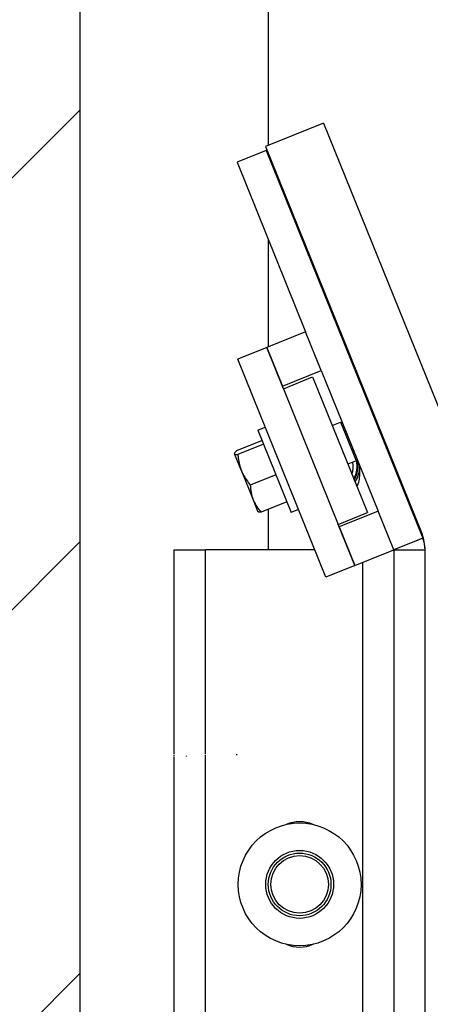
# Model space of a CAD drawing. Header units: inches. Extents: x 170 to 284, y 215 to 248.
# Tile 796 of 1056: x 235.266 to 235.434, y 224.158 to 224.562. Entities that reach past the tile are written whole.
import ezdxf

# ---------------------------------------------------------------- set-up
doc = ezdxf.new("R2010")
doc.units = ezdxf.units.IN
doc.header["$LTSCALE"] = 0.25
doc.header["$MEASUREMENT"] = 0
doc.layers.add('RH FRONT OF HOOD', color=7, linetype='Continuous')

msp = doc.modelspace()

# ---------------------------------------------------------------- hatches: boundary and pattern name
at = {"layer": 'RH FRONT OF HOOD'}
h = msp.add_hatch(dxfattribs=at)
h.set_pattern_fill('ANSI31', color=256, style=0)
h.set_pattern_definition([(45, (1.248689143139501, 12.9329338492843), (-0.08838834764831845, 0.08838834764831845), [])])
h.paths.add_polyline_path([(234.7754488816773, 224.1133359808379), (235.2910738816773, 224.1133359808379), (235.2910738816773, 225.5900686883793), (235.0545797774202, 225.5900686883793), (235.0545797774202, 225.6547275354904), (235.0161645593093, 225.5213686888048), (235.0161645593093, 225.5900686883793), (234.7754488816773, 225.5900686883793)])
h = msp.add_hatch(dxfattribs=at)
h.set_pattern_fill('ANSI31', color=256, scale=0.34241245, angle=2.8e-322, style=0)
h.set_pattern_definition([(45, (225.4529552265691, 218.4993357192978), (-0.03026527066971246, 0.03026527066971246), [])])
edge = h.paths.add_edge_path(flags=0)
edge.add_arc((235.7395956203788, 224.3915581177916), 0.021400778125, 89.9999999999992, 390.52248781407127, ccw=False)
edge.add_line((235.7395956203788, 224.4129588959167), (235.8123582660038, 224.4129588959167))
edge.add_arc((235.8123582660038, 224.8238538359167), 0.4108949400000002, 270, 450.0000000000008)
edge.add_line((235.8123582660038, 225.2347487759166), (235.3287006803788, 225.2347487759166))
edge.add_arc((235.3287006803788, 225.2390289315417), 0.004280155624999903, 180.0000000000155, 269.9999999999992, ccw=False)
edge.add_line((235.3244205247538, 225.2390289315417), (235.3244205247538, 225.2818304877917))
edge.add_arc((235.3287006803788, 225.2818304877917), 0.004280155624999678, 360, 540, ccw=False)
edge.add_line((235.3329808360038, 225.2818304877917), (235.3329808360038, 225.2390289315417))
edge.add_line((235.3329808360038, 225.2390289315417), (235.3297484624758, 225.2390289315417))
edge.add_line((235.3297484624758, 225.2390289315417), (235.3297484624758, 225.2818304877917))
edge.add_arc((235.3287006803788, 225.2818304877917), 0.001047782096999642, 360, 540.0000000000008)
edge.add_line((235.3276528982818, 225.2818304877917), (235.3276528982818, 225.2390289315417))
edge.add_arc((235.3287006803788, 225.2390289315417), 0.001047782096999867, 180, 270)
edge.add_line((235.3287006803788, 225.2379811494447), (235.8123582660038, 225.2379811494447))
edge.add_arc((235.8123582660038, 224.8238538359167), 0.4141273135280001, 269.9999999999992, 450, ccw=False)
edge.add_line((235.8123582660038, 224.4097265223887), (235.7395956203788, 224.4097265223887))
edge.add_arc((235.7395956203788, 224.3915581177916), 0.018168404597, 450.0000000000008, 750.5224878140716)
edge.add_arc((235.754343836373, 224.4002532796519), 0.001047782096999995, 390.5224878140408, 495.0000000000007)
edge.add_line((235.753602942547, 224.4009941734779), (235.7449077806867, 224.3922990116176))
edge.add_line((235.7449077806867, 224.3922990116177), (235.7426221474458, 224.3945846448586))
edge.add_line((235.7426221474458, 224.3945846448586), (235.751317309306, 224.4032798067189))
edge.add_arc((235.754343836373, 224.4002532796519), 0.004280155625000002, 390.522487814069, 495.0000000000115, ccw=False)

# ---------------------------------------------------------------- linework, layer by layer
for p, q in [((235.2910688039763, 220.0917137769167), (235.2910688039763, 225.5747237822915)), ((235.3681116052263, 225.1856836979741), (235.3681116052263, 224.5101060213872)), ((235.2910688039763, 224.2681184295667), (235.2910688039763, 225.0592623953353)), ((235.3907432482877, 224.5192497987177), (235.3669323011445, 224.5096295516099)), ((235.3907432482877, 224.5192497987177), (235.4548782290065, 224.3605101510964)), ((235.367243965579, 224.5080261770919), (235.3553384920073, 224.503216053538)), ((235.3669323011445, 224.5096295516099), (235.4310672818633, 224.3508899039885)), ((235.367243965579, 224.5080261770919), (235.4313789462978, 224.3492865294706)), ((235.3681116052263, 224.5067106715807), (235.3681116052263, 224.5058786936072)), ((235.3553384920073, 224.503216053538), (235.3833975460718, 224.4337674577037)), ((235.3681116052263, 224.4716014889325), (235.3681116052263, 224.4275915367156)), ((235.3833975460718, 224.4337674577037), (235.3675235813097, 224.4273539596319)), ((235.3898110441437, 224.4178934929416), (235.3833975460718, 224.4337674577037)), ((235.3675235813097, 224.4273539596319), (235.3556181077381, 224.4225438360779)), ((235.3675235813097, 224.4273539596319), (235.3739370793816, 224.4114799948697)), ((235.3743379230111, 224.4104878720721), (235.3675235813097, 224.4273539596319)), ((235.3916940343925, 224.3332527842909), (235.3556181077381, 224.4225438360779)), ((235.3739370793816, 224.4114799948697), (235.3898110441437, 224.4178934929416)), ((235.3898110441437, 224.4178934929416), (235.4130599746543, 224.3603503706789)), ((235.3743379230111, 224.4104878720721), (235.3862433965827, 224.415297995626)), ((235.3862433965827, 224.415297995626), (235.4086906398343, 224.3597391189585)), ((235.3743379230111, 224.4104878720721), (235.3967851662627, 224.3549289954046)), ((235.3942602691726, 224.3954555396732), (235.3977271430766, 224.3968562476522)), ((235.3977271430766, 224.3968562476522), (235.3984314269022, 224.3965572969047)), ((235.3977271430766, 224.3968562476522), (235.3996224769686, 224.3921651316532)), ((235.3638288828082, 224.3935378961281), (235.366844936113, 224.3947564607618)), ((235.3638288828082, 224.3935378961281), (235.3774511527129, 224.3598215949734)), ((235.3655714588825, 224.3892248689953), (235.3550785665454, 224.3849854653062)), ((235.3996224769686, 224.3921651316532), (235.4041406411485, 224.38098228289)), ((235.3661386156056, 224.3878211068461), (235.3556457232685, 224.3835817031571)), ((235.3571166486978, 224.3768795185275), (235.3542987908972, 224.3838539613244)), ((235.4041406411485, 224.38098228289), (235.4006737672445, 224.3795815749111)), ((235.4044395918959, 224.3816865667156), (235.4041406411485, 224.38098228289)), ((235.3571166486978, 224.3768795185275), (235.3619016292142, 224.3650362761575)), ((235.4056057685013, 224.3754647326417), (235.4056057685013, 224.3788001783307)), ((235.3712071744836, 224.3752759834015), (235.3607142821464, 224.3710365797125)), ((235.3619016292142, 224.3650362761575), (235.3638919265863, 224.3601101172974)), ((235.3757085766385, 224.3641346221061), (235.3652156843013, 224.359895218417)), ((235.3681116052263, 224.3610652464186), (235.3681116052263, 224.3444764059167)), ((235.3804672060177, 224.361040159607), (235.3774511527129, 224.3598215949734)), ((235.3967851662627, 224.3549289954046), (235.4086906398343, 224.3597391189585)), ((235.4130599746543, 224.3603503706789), (235.3971860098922, 224.353936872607)), ((235.4194734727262, 224.3444764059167), (235.4130599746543, 224.3603503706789)), ((235.403599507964, 224.3380629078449), (235.3967851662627, 224.3549289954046)), ((235.3971860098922, 224.353936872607), (235.4035995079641, 224.3380629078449)), ((235.4313789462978, 224.3492865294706), (235.4194734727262, 224.3444764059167)), ((235.3295902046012, 224.263323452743), (235.3295902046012, 224.3444764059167)), ((235.3295902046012, 224.3444764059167), (235.3424306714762, 224.3444764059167)), ((235.3871593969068, 224.3444764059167), (235.3424306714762, 224.3444764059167)), ((235.3424306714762, 224.2642775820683), (235.3424306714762, 224.3444764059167)), ((235.4035995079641, 224.3380629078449), (235.4194734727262, 224.3444764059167)), ((235.4194734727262, 224.3444764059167), (235.4194734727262, 224.2700023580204)), ((235.4194734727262, 224.3444764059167), (235.4323139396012, 224.3444764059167)), ((235.4323139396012, 224.2709564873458), (235.4323139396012, 224.3444764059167)), ((235.403599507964, 224.3380629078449), (235.3916940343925, 224.3332527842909)), ((235.4066330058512, 224.3392885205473), (235.4066330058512, 224.2690482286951)), ((235.2910688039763, 224.2417526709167), (235.2910688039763, 224.2681184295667)), ((235.4066330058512, 224.2689635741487), (235.4066330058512, 224.2671291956)), ((235.4194734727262, 224.2699116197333), (235.4194734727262, 224.2678600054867)), ((235.4323139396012, 224.2685908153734), (235.4323139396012, 224.2708596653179)), ((235.4323139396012, 224.2662469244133), (235.4323139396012, 224.2684948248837)), ((235.3424306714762, 224.2634751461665), (235.3424306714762, 224.2642233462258)), ((235.4066330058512, 224.2670452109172), (235.4066330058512, 224.2652277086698)), ((235.4066330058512, 224.2651441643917), (235.4066330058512, 224.2633370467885)), ((235.4194734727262, 224.2677700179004), (235.4194734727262, 224.2657373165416)), ((235.4194734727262, 224.2656478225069), (235.4194734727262, 224.2636267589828)), ((235.4323139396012, 224.2639164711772), (235.4323139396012, 224.266151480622)), ((235.4323139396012, 224.2615985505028), (235.4323139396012, 224.2638233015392)), ((235.3295902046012, 224.2627443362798), (235.3295902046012, 224.2632753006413)), ((235.3295902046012, 224.2621700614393), (235.3295902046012, 224.2626963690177)), ((235.3295902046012, 224.2615987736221), (235.3295902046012, 224.2621222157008)), ((235.3295902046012, 224.2610302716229), (235.3295902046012, 224.261551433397)), ((235.3295902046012, 224.2607993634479), (235.3295902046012, 224.26098256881)), ((235.3295902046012, 224.2602172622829), (235.3295902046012, 224.2604569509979)), ((235.3295902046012, 224.2596916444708), (235.3295902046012, 224.2598748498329)), ((235.3345551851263, 224.2602172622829), (235.3345551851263, 224.2598748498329)), ((235.3424306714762, 224.2626796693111), (235.3424306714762, 224.2634211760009)), ((235.3424306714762, 224.2618884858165), (235.3424306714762, 224.262625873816)), ((235.3424306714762, 224.2611013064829), (235.3424306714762, 224.2618354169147)), ((235.3424306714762, 224.2607993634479), (235.3424306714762, 224.2610477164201)), ((235.3424306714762, 224.2596264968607), (235.3424306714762, 224.2604569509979)), ((235.3550999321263, 224.2607993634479), (235.3550999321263, 224.2604569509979)), ((235.4066330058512, 224.2632553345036), (235.4066330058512, 224.2614564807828)), ((235.4066330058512, 224.2613734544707), (235.4066330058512, 224.2593007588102)), ((235.4194734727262, 224.2635393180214), (235.4194734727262, 224.2615275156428)), ((235.4194734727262, 224.2614386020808), (235.4194734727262, 224.2592356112)), ((235.4323139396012, 224.2591704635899), (235.4323139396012, 224.2615037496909)), ((235.3295902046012, 224.2591227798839), (235.3295902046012, 224.2596439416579)), ((235.3295902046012, 224.25855199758), (235.3295902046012, 224.2590754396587)), ((235.3295902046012, 224.2579778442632), (235.3295902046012, 224.2585041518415)), ((235.3295902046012, 224.2573989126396), (235.3295902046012, 224.257929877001)), ((235.3295902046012, 220.1328032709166), (235.3295902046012, 224.2573507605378)), ((235.3424306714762, 224.2588387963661), (235.3424306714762, 224.2595729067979)), ((235.3424306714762, 224.2580483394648), (235.3424306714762, 224.2587857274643)), ((235.3424306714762, 224.2572530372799), (235.3424306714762, 224.2579945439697)), ((235.3424306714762, 224.256450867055), (235.3424306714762, 224.2571990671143)), ((235.3424306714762, 220.1328032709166), (235.3424306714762, 224.2563966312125)), ((235.4066330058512, 224.259217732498), (235.4066330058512, 224.2574188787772)), ((235.4066330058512, 224.2573371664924), (235.4066330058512, 224.2555300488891)), ((235.4194734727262, 224.259146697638), (235.4194734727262, 224.2571348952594)), ((235.4194734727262, 224.257047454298), (235.4194734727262, 224.2550263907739)), ((235.4323139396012, 224.2568509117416), (235.4323139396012, 224.259075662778)), ((235.4323139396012, 224.2545227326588), (235.4323139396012, 224.2567577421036)), ((235.4066330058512, 224.255446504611), (235.4066330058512, 224.2536290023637)), ((235.4066330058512, 224.2535450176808), (235.4066330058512, 224.2517106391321)), ((235.4194734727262, 224.2549368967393), (235.4194734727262, 224.2529041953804)), ((235.4194734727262, 224.2528142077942), (235.4194734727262, 224.2507625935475)), ((235.4323139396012, 224.2521793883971), (235.4323139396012, 224.2544272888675)), ((235.4323139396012, 224.249814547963), (235.4323139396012, 224.2520833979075)), ((235.4066330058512, 224.2516259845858), (235.4066330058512, 220.1392235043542)), ((235.4194734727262, 224.2506718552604), (235.4194734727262, 220.1392235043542)), ((235.4323139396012, 220.1392235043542), (235.4323139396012, 224.2497177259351)), ((235.2910688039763, 220.1328032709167), (235.2910688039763, 224.2400406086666))]:
    msp.add_line(p, q, dxfattribs=at)
for radius in [0.0251501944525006, 0.01390194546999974, 0.01284046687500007, 0.01177042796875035]:
    msp.add_circle((235.3809520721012, 224.2075114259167), radius, dxfattribs=at)
for centre, radius, start, end in [((235.3937925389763, 224.3787176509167), 0.01070038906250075, 330.7923795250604, 13.14714000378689), ((235.3937925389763, 224.3787176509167), 0.01107704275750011, 329.2430343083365, 14.56662655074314), ((235.3937925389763, 224.3787176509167), 0.009094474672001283, 339.4873686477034, 10.73398509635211), ((235.3937925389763, 224.3787176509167), 0.0117704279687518, 326.7185446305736, 0), ((235.3937925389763, 224.3754647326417), 0.01181322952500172, 334.1160595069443, 0), ((235.4151933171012, 224.3444764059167), 0.01712062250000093, 0, 21.99999999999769), ((235.4194734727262, 224.3444764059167), 0.01284046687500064, 0, 22.00000000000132), ((235.3809520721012, 224.2192818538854), 0.01391050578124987, 66.57992814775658, 113.4200718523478), ((235.3809520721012, 224.1957409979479), 0.01391050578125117, 246.5799281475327, 293.4200718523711)]:
    msp.add_arc(centre, radius, start, end, dxfattribs=at)
for points, knots in [([(235.3550785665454, 224.3849854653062), (235.3548274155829, 224.3847513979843), (235.3543205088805, 224.3842789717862), (235.3543060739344, 224.3839964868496), (235.3542987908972, 224.3838539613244)], [0, 0, 0, 0, 0.4954579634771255, 1, 1, 1, 1]), ([(235.3542987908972, 224.3838539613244), (235.3543067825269, 224.383837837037), (235.3543673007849, 224.3837157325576), (235.3546955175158, 224.3835720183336), (235.3553270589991, 224.3835784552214), (235.3556457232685, 224.3835817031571)], [0, 0, 0, 0, 0.07009191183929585, 0.530785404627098, 0.9999999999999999, 0.9999999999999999, 0.9999999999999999, 0.9999999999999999]), ([(235.3556457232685, 224.3835817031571), (235.3556915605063, 224.3830550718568), (235.3558914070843, 224.3807590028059), (235.3565833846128, 224.3785679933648), (235.3571166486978, 224.3768795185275)], [0, 0, 0, 0, 0.2293621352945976, 1, 1, 1, 1]), ([(235.3571166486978, 224.3768795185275), (235.3573411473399, 224.376362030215), (235.3582526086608, 224.3742610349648), (235.3596563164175, 224.3724223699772), (235.3607142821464, 224.3710365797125)], [0, 0, 0, 0, 0.2463062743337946, 1, 1, 1, 1]), ([(235.3607142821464, 224.3710365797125), (235.360782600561, 224.3700117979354), (235.3609204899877, 224.3679434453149), (235.3615726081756, 224.3660111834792), (235.3619016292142, 224.3650362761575)], [0, 0, 0, 0, 0.4954579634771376, 1, 1, 1, 1]), ([(235.3619016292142, 224.3650362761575), (235.3619562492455, 224.3649047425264), (235.3623698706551, 224.3639086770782), (235.3633638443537, 224.3621171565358), (235.3645946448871, 224.3606403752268), (235.3652156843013, 224.359895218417)], [0, 0, 0, 0, 0.07009191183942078, 0.5307854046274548, 1, 1, 1, 1]), ([(235.3652156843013, 224.359895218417), (235.3648724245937, 224.3598891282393), (235.3641796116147, 224.3598768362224), (235.3639729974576, 224.3600700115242), (235.3638687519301, 224.3601674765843)], [0, 0, 0, 0, 0.4954579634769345, 1, 1, 1, 1])]:
    msp.add_open_spline(points, degree=3, knots=knots, dxfattribs=at)

doc.saveas('drawing.dxf')
